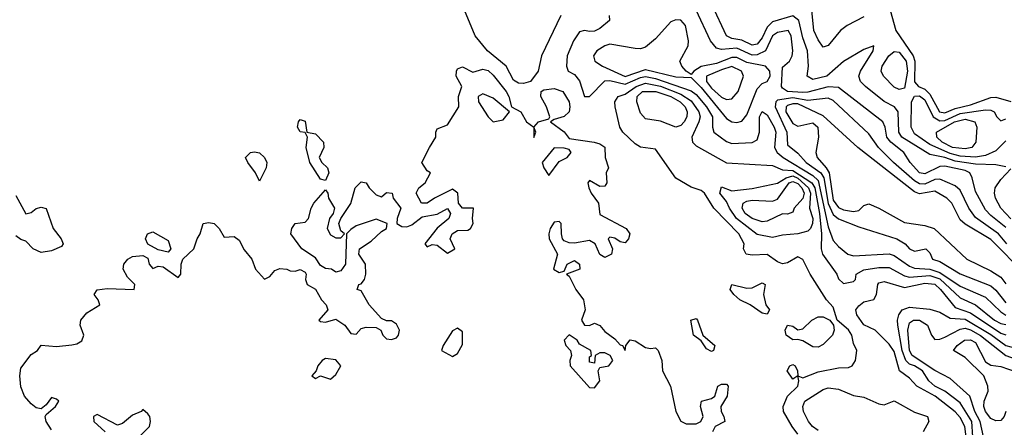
# Model space of a CAD drawing. Header units: metres. Extents: x -51132 to -49532, y -231222 to -229437.
# Tile 319 of 656: x -50939 to -50842, y -229965 to -229925. Entities that reach past the tile are written whole.
import ezdxf

# ---------------------------------------------------------------- set-up
doc = ezdxf.new("R2010")
doc.units = ezdxf.units.M
for name, color, linetype in [('CONTOUR_HALF', 8, 'Continuous'), ('CONTOUR_INDEX', 1, 'Continuous'), ('CONTOUR_INTER', 3, 'Continuous')]:
    doc.layers.add(name, color=color, linetype=linetype)

msp = doc.modelspace()

# ---------------------------------------------------------------- linework, layer by layer
at = {"layer": 'CONTOUR_HALF'}
for points, elevation in [([(-50880.646, -229924.259), (-50880.628, -229924.759), (-50881.58, -229925.54), (-50882.08, -229925.807), (-50882.58, -229925.861), (-50883.08, -229925.742), (-50883.58, -229925.866), (-50884.156, -229926.759), (-50884.8, -229928.259), (-50884.865, -229929.259), (-50884.689, -229929.759), (-50884.08, -229930.088), (-50883.58, -229930.699), (-50883.08, -229932.259), (-50882.58, -229932.258), (-50881.08, -229930.717), (-50880.58, -229930.674), (-50879.08, -229931.041), (-50877.58, -229930.393), (-50877.08, -229930.291), (-50876.08, -229930.462), (-50872.58, -229931.691), (-50872.08, -229932.044), (-50871.081, -229933.259), (-50870.48, -229934.259), (-50870.465, -229935.259), (-50870.336, -229935.759), (-50869.08, -229936.689), (-50868.58, -229936.865), (-50866.58, -229936.793), (-50866.08, -229936.51), (-50865.851, -229935.759), (-50865.836, -229934.259), (-50865.58, -229933.726), (-50865.08, -229934.045), (-50864.41, -229935.259), (-50864.241, -229935.759), (-50864.362, -229937.259), (-50864.118, -229937.759), (-50863.531, -229938.259), (-50860.58, -229940.035), (-50860.08, -229940.513), (-50859.08, -229945.099), (-50858.58, -229946.413), (-50858.08, -229947.016), (-50857.144, -229947.759), (-50856.58, -229947.926), (-50853.08, -229947.727), (-50852.58, -229947.918), (-50851.08, -229948.957), (-50850.58, -229949.14), (-50849.08, -229949.266), (-50848.08, -229949.565), (-50846.08, -229950.92), (-50843.58, -229952.012), (-50842.08, -229953.449), (-50841.58, -229953.769)], 9.5), ([(-50841.58, -229945.159), (-50843.08, -229943.962), (-50843.58, -229943.396), (-50844.58, -229941.608), (-50844.896, -229940.259), (-50845.134, -229939.759), (-50845.58, -229939.533), (-50847.58, -229939.104), (-50848.08, -229939.139), (-50849.58, -229939.877), (-50850.08, -229939.75), (-50851.024, -229938.759), (-50851.634, -229937.759), (-50852.911, -229936.759), (-50853.318, -229936.259), (-50853.487, -229935.259), (-50853.706, -229934.759), (-50858.08, -229931.347), (-50859.08, -229931.294), (-50861.08, -229931.825), (-50861.58, -229931.849), (-50863.08, -229931.746), (-50863.58, -229931.431), (-50863.69, -229931.259), (-50863.58, -229929.351), (-50862.892, -229928.759), (-50862.619, -229928.259), (-50862.56, -229927.759), (-50862.736, -229926.259), (-50863.038, -229925.759), (-50864.08, -229925.939), (-50864.557, -229926.259), (-50865.261, -229927.759), (-50866.08, -229928.154), (-50866.58, -229928.189), (-50868.08, -229927.495), (-50869.58, -229927.616), (-50870.08, -229927.485), (-50870.676, -229926.759), (-50872.078, -229923.759)], 9.5), ([(-50855.58, -229924.398), (-50857.216, -229925.259), (-50857.87, -229925.759), (-50859.08, -229927.22), (-50859.58, -229927.381), (-50860.08, -229926.68), (-50860.505, -229925.759), (-50860.685, -229923.759)], 10.5), ([(-50853.119, -229928.259), (-50852.58, -229927.802), (-50852.08, -229927.876), (-50851.396, -229928.759), (-50851.286, -229929.759), (-50851.58, -229931.426), (-50852.08, -229931.557), (-50852.58, -229931.326), (-50853.647, -229930.259), (-50853.857, -229929.759), (-50853.781, -229929.259), (-50853.119, -229928.259)], 10.5), ([(-50869.58, -229929.613), (-50871.08, -229930.249), (-50871.057, -229930.759), (-50870.58, -229931.431), (-50869.58, -229932.32), (-50869.08, -229932.534), (-50868.58, -229932.475), (-50867.954, -229931.759), (-50867.426, -229930.259), (-50867.625, -229929.759), (-50868.58, -229929.293), (-50869.58, -229929.613)], 8.5), ([(-50877.377, -229931.759), (-50876.051, -229931.759), (-50874.58, -229932.257), (-50873.665, -229932.759), (-50873.179, -229933.259), (-50872.958, -229933.759), (-50872.998, -229934.259), (-50873.273, -229934.759), (-50873.58, -229935.121), (-50874.08, -229935.274), (-50875.58, -229934.665), (-50877.08, -229934.437), (-50877.58, -229933.877), (-50877.934, -229932.759), (-50877.906, -229932.259), (-50877.377, -229931.759)], 10.5), ([(-50841.58, -229936.619), (-50842.58, -229937.589), (-50843.58, -229938.043), (-50844.58, -229938.214), (-50846.08, -229938.115), (-50847.08, -229937.856), (-50849.08, -229936.979), (-50850.58, -229935.922), (-50850.914, -229935.259), (-50850.863, -229932.759), (-50850.58, -229932.217), (-50850.08, -229932.191), (-50849.58, -229932.571), (-50848.739, -229934.259), (-50848.08, -229934.632), (-50847.58, -229934.601), (-50846.08, -229933.924), (-50843.58, -229933.551), (-50843.08, -229933.584), (-50842.728, -229933.759), (-50842.469, -229934.259), (-50842.08, -229934.65), (-50841.58, -229934.458)], 10.5), ([(-50863.08, -229933.145), (-50863.223, -229933.259), (-50863.252, -229933.759), (-50862.58, -229934.898), (-50862.08, -229935.159), (-50860.58, -229934.841), (-50860.088, -229935.259), (-50860.04, -229936.259), (-50860.309, -229937.759), (-50860.178, -229938.259), (-50859.268, -229939.259), (-50858.998, -229939.759), (-50858.58, -229942.452), (-50858.08, -229943.187), (-50857.58, -229943.418), (-50856.58, -229943.581), (-50856.08, -229943.473), (-50855.58, -229942.978), (-50855.08, -229942.824), (-50854.08, -229943.25), (-50851.58, -229944.655), (-50849.58, -229944.948), (-50848.645, -229945.259), (-50845.414, -229948.259), (-50843.08, -229949.402), (-50842.08, -229950.055), (-50841.58, -229950.682)], 8.5), ([(-50839.677, -229949.759), (-50843.08, -229946.324), (-50845.58, -229944.809), (-50846.08, -229944.381), (-50846.917, -229942.759), (-50847.386, -229942.259), (-50848.58, -229941.565), (-50850.08, -229941.846), (-50850.58, -229941.629), (-50856.172, -229937.259), (-50859.58, -229934.163), (-50862.08, -229932.976), (-50862.58, -229932.961), (-50863.08, -229933.145)], 8.5), ([(-50863.217, -229940.259), (-50862.58, -229940.077), (-50862.08, -229940.28), (-50861.027, -229941.259), (-50860.814, -229941.759), (-50860.918, -229943.259), (-50860.607, -229944.259), (-50860.613, -229944.759), (-50860.821, -229945.259), (-50861.08, -229945.498), (-50862.08, -229945.786), (-50863.58, -229945.889), (-50864.58, -229946.144), (-50866.08, -229945.85), (-50868.097, -229944.259), (-50868.787, -229943.259), (-50869.08, -229942.596), (-50869.737, -229941.759), (-50869.58, -229941.141), (-50868.58, -229941.55), (-50866.58, -229941.307), (-50864.08, -229940.784), (-50863.217, -229940.259)], 10.5), ([(-50845.303, -229967.259), (-50845.617, -229964.759), (-50846.08, -229963.852), (-50846.58, -229963.314), (-50848.549, -229961.759), (-50850.354, -229960.759), (-50851.08, -229959.969), (-50852.058, -229959.259), (-50852.58, -229957.354), (-50853.08, -229956.628), (-50854.466, -229955.259), (-50855.58, -229954.725), (-50856.258, -229953.759), (-50856.344, -229953.259), (-50856.08, -229952.848), (-50855.58, -229952.473), (-50854.58, -229952.244), (-50854.321, -229951.759), (-50854.201, -229950.759), (-50854.08, -229950.611), (-50853.58, -229950.452), (-50851.58, -229951.055), (-50849.58, -229950.625), (-50848.58, -229950.737), (-50848.013, -229951.259), (-50846.58, -229953.042), (-50845.08, -229953.561), (-50842.08, -229955.555), (-50841.58, -229955.729)], 10.5), ([(-50843.788, -229965.759), (-50844.107, -229964.259), (-50844.645, -229963.259), (-50845.135, -229961.759), (-50847.08, -229960.004), (-50848.58, -229959.221), (-50850.819, -229957.759), (-50851.082, -229957.259), (-50851.225, -229955.259), (-50851.08, -229954.526), (-50850.682, -229954.259)], 11.5), ([(-50850.682, -229954.259), (-50850.08, -229954.26), (-50849.295, -229954.759), (-50848.917, -229955.759), (-50848.58, -229956.18), (-50848.08, -229956.159), (-50847.58, -229955.963), (-50846.08, -229955.146), (-50845.58, -229955.071), (-50845.08, -229955.214), (-50844.08, -229955.77), (-50841.58, -229957.743), (-50839.58, -229958.46), (-50838.33, -229959.759), (-50838.075, -229960.259), (-50838.08, -229960.906), (-50838.319, -229961.259), (-50840.08, -229962.249), (-50840.345, -229962.759), (-50840.423, -229963.259), (-50840.329, -229964.759), (-50840.58, -229965.811)], 11.5), ([(-50860.08, -229965.139), (-50860.618, -229964.759), (-50861.036, -229964.259), (-50861.512, -229963.259), (-50861.594, -229962.759), (-50861.38, -229962.259), (-50859.58, -229961.087), (-50859.08, -229960.944), (-50858.08, -229961.064), (-50856.58, -229961.687), (-50855.58, -229961.85), (-50854.08, -229962.514), (-50853.58, -229962.609), (-50852.58, -229962.217), (-50850.58, -229963.329), (-50849.302, -229963.759), (-50849.169, -229964.259), (-50849.734, -229965.259)], 10.5)]:
    msp.add_lwpolyline(points, dxfattribs=dict(at, elevation=elevation))
at = {"layer": 'CONTOUR_INDEX', "elevation": 10}
for points in [[(-50852.58, -229916.076), (-50853.127, -229916.759), (-50854.166, -229919.259), (-50854.321, -229920.259), (-50854.08, -229920.946), (-50853.217, -229922.259), (-50852.987, -229923.759), (-50852.43, -229925.759), (-50850.727, -229928.259), (-50850.539, -229928.759), (-50850.58, -229930.819), (-50850.182, -229931.259), (-50849.58, -229931.517), (-50849.08, -229932.018), (-50848.122, -229933.759), (-50847.58, -229933.861), (-50846.58, -229933.435), (-50845.08, -229933.058), (-50843.08, -229932.339), (-50842.58, -229932.318), (-50841.08, -229932.753)], [(-50885.415, -229924.259), (-50887.309, -229928.259), (-50887.638, -229929.759), (-50888.385, -229930.759), (-50889.08, -229930.978), (-50889.58, -229930.92), (-50890.08, -229930.626), (-50890.801, -229929.259), (-50892.62, -229927.759), (-50893.854, -229926.259), (-50895.726, -229921.759)], [(-50841.58, -229939.161), (-50842.58, -229938.981), (-50844.58, -229938.915), (-50846.58, -229938.616), (-50847.594, -229938.259), (-50849.08, -229937.949), (-50851.845, -229936.259), (-50852.131, -229935.759), (-50852.196, -229933.759), (-50852.561, -229933.259), (-50853.58, -229932.731), (-50855.416, -229931.259), (-50855.892, -229930.759), (-50856.051, -229930.259), (-50855.91, -229929.759), (-50854.669, -229927.759), (-50854.58, -229927.256), (-50855.58, -229927.613), (-50857.58, -229928.816), (-50859.212, -229930.259), (-50860.58, -229930.568), (-50861.156, -229930.259), (-50861.008, -229929.259), (-50861.112, -229927.759), (-50861.58, -229926.486), (-50861.986, -229924.759), (-50862.58, -229924.293), (-50864.58, -229924.91), (-50865.08, -229925.422), (-50865.58, -229926.459), (-50866.08, -229927.091), (-50866.58, -229927.205), (-50867.58, -229926.703), (-50868.58, -229926.522), (-50869.084, -229926.259), (-50870.501, -229923.259)], [(-50935.58, -229965.061), (-50936.107, -229964.259), (-50936.178, -229963.759), (-50936.08, -229963.555), (-50935.173, -229962.759), (-50934.851, -229962.259), (-50935.08, -229962.037), (-50935.58, -229961.888), (-50936.08, -229962.624), (-50936.58, -229963.014), (-50937.08, -229962.909), (-50937.58, -229962.503), (-50938.216, -229961.759), (-50938.58, -229960.825), (-50938.671, -229959.759), (-50938.58, -229958.984), (-50937.58, -229957.651), (-50936.958, -229957.259), (-50936.58, -229956.747), (-50935.08, -229956.852), (-50933.58, -229956.688), (-50933.08, -229956.6), (-50932.58, -229956.296), (-50932.396, -229955.759), (-50932.761, -229954.759), (-50932.69, -229954.259), (-50932.08, -229953.549), (-50930.825, -229952.759), (-50930.987, -229952.259), (-50931.353, -229951.759), (-50931.08, -229951.294), (-50930.08, -229951.155), (-50927.425, -229951.259), (-50927.355, -229950.759), (-50928.08, -229950.037), (-50928.522, -229949.259), (-50928.457, -229948.759), (-50928.053, -229948.259), (-50927.58, -229948.017), (-50926.58, -229947.901), (-50926.08, -229948.16), (-50925.937, -229948.759), (-50925.58, -229949.186), (-50925.08, -229948.972), (-50924.58, -229949.006), (-50923.08, -229950.065), (-50922.836, -229949.759), (-50922.807, -229948.759), (-50922.624, -229948.259), (-50921.542, -229947.259), (-50921.212, -229946.259), (-50920.915, -229945.759), (-50920.648, -229944.759), (-50920.08, -229944.654), (-50919.542, -229944.759), (-50919.054, -229945.259), (-50918.58, -229946.105), (-50917.58, -229946.029), (-50917.08, -229946.381), (-50916.58, -229947.358), (-50915.834, -229948.259), (-50915.483, -229949.259), (-50914.58, -229950.235), (-50914.08, -229949.96), (-50913.58, -229949.388), (-50913.08, -229949.171), (-50912.408, -229949.259), (-50912.08, -229949.425), (-50911.58, -229949.452), (-50911.08, -229949.296), (-50910.58, -229949.554), (-50910.48, -229949.759), (-50910.562, -229950.259), (-50910.391, -229950.759), (-50909.58, -229951.228), (-50908.978, -229952.259), (-50908.534, -229952.759), (-50908.346, -229953.259), (-50909.248, -229954.259), (-50909.08, -229954.409), (-50908.58, -229954.483), (-50907.58, -229954.168), (-50906.683, -229954.759), (-50906.08, -229955.592), (-50905.58, -229955.652), (-50905.08, -229955.095), (-50904.58, -229954.954), (-50903.58, -229954.981), (-50903.13, -229955.259), (-50902.936, -229955.759), (-50902.58, -229956.124), (-50902.08, -229956.167), (-50901.58, -229956.009), (-50901.395, -229955.759), (-50901.307, -229955.259), (-50901.58, -229954.653), (-50902.08, -229954.353), (-50902.58, -229954.334), (-50903.08, -229954.121), (-50904.285, -229952.759), (-50905.08, -229951.38), (-50905.457, -229951.259), (-50905.288, -229950.759), (-50905.08, -229950.707), (-50904.754, -229950.259), (-50904.609, -229949.759), (-50904.658, -229948.759), (-50905.317, -229947.759), (-50905.226, -229947.259), (-50904.08, -229946.508), (-50903.08, -229945.528), (-50902.564, -229945.259), (-50902.514, -229944.759), (-50903.58, -229944.318), (-50905.58, -229944.982), (-50906.08, -229945.345), (-50906.506, -229945.759), (-50906.612, -229948.759), (-50907.08, -229949.429), (-50907.58, -229949.56), (-50908.01, -229949.259), (-50908.58, -229949.173), (-50909.08, -229948.89), (-50909.58, -229948.133), (-50910.929, -229947.259), (-50911.988, -229945.759), (-50911.89, -229945.259), (-50911.58, -229944.753), (-50910.58, -229944.615), (-50910.249, -229944.259), (-50909.992, -229943.259), (-50909.73, -229942.759), (-50908.58, -229941.443), (-50908.354, -229941.759), (-50908.297, -229942.259), (-50907.691, -229943.259), (-50907.823, -229943.759), (-50908.179, -229944.259), (-50908.43, -229945.259), (-50908.08, -229945.859), (-50907.58, -229946.161), (-50907.08, -229946.159), (-50906.705, -229945.759), (-50907.08, -229945.472), (-50907.279, -229944.759), (-50907.08, -229944.25), (-50906.08, -229942.775), (-50905.668, -229941.259), (-50905.08, -229940.646), (-50904.58, -229940.749), (-50904.3, -229941.259), (-50903.58, -229941.92), (-50903.08, -229942.121), (-50902.58, -229941.714), (-50902.027, -229941.759), (-50901.93, -229942.259), (-50901.17, -229943.259), (-50901.533, -229944.259), (-50901.554, -229944.759), (-50901.08, -229945.036), (-50900.58, -229945.075), (-50900.08, -229944.88), (-50899.08, -229944.112), (-50897.58, -229943.829), (-50896.58, -229943.286), (-50896.283, -229943.759), (-50896.452, -229944.259), (-50897.58, -229945.209), (-50898.799, -229946.759), (-50898.58, -229947.064), (-50898.08, -229946.834), (-50897.58, -229946.882), (-50896.58, -229947.674), (-50895.857, -229947.259), (-50896.306, -229946.259), (-50896.103, -229945.759), (-50895.58, -229945.448), (-50894.58, -229945.423), (-50894.301, -229945.259), (-50894.038, -229944.759), (-50894.117, -229944.259), (-50893.998, -229943.259), (-50895.08, -229943.235), (-50895.486, -229942.759), (-50895.553, -229941.759), (-50896.08, -229941.378), (-50897.861, -229942.259), (-50898.58, -229942.769), (-50899.127, -229942.759), (-50899.652, -229941.759), (-50899.395, -229941.259), (-50898.764, -229940.759), (-50898.257, -229939.759), (-50898.58, -229939.568), (-50899.083, -229938.759), (-50898.36, -229937.259), (-50897.722, -229936.259), (-50897.719, -229935.759), (-50897.58, -229935.427), (-50896.58, -229935.032), (-50895.452, -229933.259), (-50895.494, -229932.259), (-50895.157, -229931.259), (-50895.703, -229930.259), (-50895.676, -229929.759), (-50895.58, -229929.523), (-50895.08, -229929.329), (-50894.08, -229929.868), (-50893.08, -229929.563), (-50892.58, -229929.701), (-50892.08, -229930.142), (-50890.802, -229931.759), (-50890.52, -229932.259), (-50890.28, -229933.259), (-50889.354, -229933.759), (-50888.804, -229934.759), (-50888.082, -229935.259), (-50888.08, -229936.288), (-50887.864, -229935.759), (-50888.079, -229935.259), (-50887.618, -229934.759), (-50886.58, -229934.457), (-50886.488, -229934.259), (-50886.827, -229933.259), (-50887.379, -229932.259), (-50887.356, -229931.759), (-50887.08, -229931.59), (-50886.08, -229931.47), (-50885.221, -229931.759), (-50884.605, -229932.759), (-50884.51, -229933.259), (-50884.585, -229933.759), (-50885.08, -229934.211), (-50886.08, -229934.521), (-50886.442, -229934.759), (-50885.08, -229935.738), (-50884.58, -229936.394), (-50882.119, -229936.759), (-50881.58, -229936.911), (-50881.08, -229937.254), (-50881.05, -229938.259), (-50880.703, -229939.259), (-50880.945, -229939.759), (-50880.869, -229940.759), (-50881.08, -229941.086), (-50881.58, -229941.099), (-50882.58, -229940.505), (-50882.74, -229940.759), (-50882.642, -229941.259), (-50882.42, -229941.759), (-50881.685, -229942.759), (-50881.58, -229943.872), (-50878.981, -229945.259), (-50878.62, -229945.759), (-50878.754, -229946.259), (-50879.08, -229946.672), (-50879.58, -229946.564), (-50880.08, -229946.21), (-50880.58, -229946.115), (-50880.755, -229946.259), (-50880.311, -229947.259), (-50880.423, -229947.759), (-50881.08, -229948.108), (-50881.58, -229947.812), (-50882.026, -229946.759), (-50882.58, -229946.426), (-50884.08, -229946.698), (-50884.58, -229946.663), (-50885.08, -229946.455), (-50885.254, -229946.259), (-50885.36, -229945.759), (-50885.377, -229944.759), (-50885.58, -229944.55), (-50886.08, -229944.635), (-50886.466, -229945.259), (-50886.576, -229945.759), (-50886.555, -229946.259), (-50885.733, -229947.759), (-50886.123, -229949.259), (-50885.58, -229949.587), (-50885.08, -229949.446), (-50884.788, -229948.759), (-50884.08, -229948.39), (-50883.562, -229948.759), (-50883.547, -229949.259), (-50884.861, -229949.759), (-50884.58, -229949.935), (-50883.923, -229951.259), (-50883.178, -229952.259), (-50883.029, -229953.259), (-50883.388, -229954.259), (-50883.08, -229954.775), (-50882.58, -229954.791), (-50882.08, -229954.562), (-50881.58, -229954.788), (-50881.08, -229955.389), (-50880.08, -229956.107), (-50879.58, -229956.696), (-50879.338, -229956.759), (-50879.08, -229957.252), (-50879.014, -229956.759), (-50878.58, -229956.196), (-50878.08, -229956.303), (-50877.08, -229956.961), (-50876.58, -229957.058), (-50876.08, -229956.992), (-50875.827, -229957.259), (-50875.475, -229958.259), (-50875.404, -229959.259), (-50874.611, -229960.759), (-50874.07, -229963.259), (-50873.58, -229964.229), (-50873.08, -229964.472), (-50872.58, -229964.481), (-50872.08, -229964.472), (-50871.609, -229964.259), (-50871.383, -229963.759), (-50871.646, -229962.759), (-50871.547, -229962.259), (-50870.58, -229961.992), (-50870.255, -229961.759), (-50869.96, -229960.759), (-50869.58, -229960.58), (-50869.08, -229960.59), (-50868.936, -229960.759), (-50869.027, -229961.759), (-50869.657, -229962.759), (-50869.632, -229963.259), (-50869.345, -229963.759), (-50869.272, -229964.259), (-50870.202, -229964.759), (-50870.481, -229965.259)], [(-50862.08, -229965.49), (-50862.621, -229964.759), (-50863.496, -229963.259), (-50863.516, -229962.759), (-50863.08, -229961.765), (-50862.071, -229960.759), (-50861.983, -229960.259), (-50862.08, -229959.766), (-50862.58, -229960.078), (-50863.123, -229959.259), (-50862.858, -229958.759), (-50862.58, -229958.623), (-50862.341, -229958.759), (-50862.118, -229959.259), (-50862.078, -229959.759), (-50861.58, -229959.96), (-50860.08, -229959.358), (-50858.08, -229958.967), (-50857.08, -229958.92), (-50856.723, -229958.759), (-50856.383, -229958.259), (-50856.265, -229957.259), (-50856.58, -229956.582), (-50856.769, -229955.759), (-50857.08, -229955.21), (-50858.212, -229954.259), (-50858.58, -229953.003), (-50859.236, -229952.259), (-50860.868, -229949.759), (-50861.58, -229948.286), (-50862.08, -229948.044), (-50863.08, -229948.643), (-50863.58, -229948.738), (-50864.08, -229948.544), (-50865.08, -229947.819), (-50866.58, -229947.861), (-50867.171, -229947.759), (-50867.431, -229947.259), (-50867.366, -229946.759), (-50867.881, -229945.759), (-50870.329, -229943.259), (-50871.255, -229941.759), (-50871.58, -229941.512), (-50872.58, -229941.171), (-50874.08, -229940.297), (-50876.08, -229937.448), (-50877.58, -229937.231), (-50878.08, -229936.921), (-50879.303, -229935.759), (-50879.612, -229935.259), (-50880.05, -229933.259), (-50880.078, -229932.759), (-50879.751, -229932.259), (-50879.08, -229932.026), (-50878.003, -229931.259), (-50877.08, -229930.947), (-50875.58, -229931.227), (-50873.58, -229932.018), (-50872.58, -229932.67), (-50871.817, -229933.759), (-50871.694, -229934.259), (-50871.815, -229934.759), (-50872.52, -229936.259), (-50872.457, -229936.759), (-50872.08, -229937.1), (-50869.08, -229938.772), (-50864.58, -229939.052), (-50863.58, -229939.471), (-50862.58, -229939.536), (-50860.706, -229940.759), (-50860.388, -229941.259), (-50859.931, -229943.759), (-50859.728, -229945.759), (-50859.772, -229947.259), (-50859.628, -229947.759), (-50858.232, -229949.759), (-50858.08, -229950.194), (-50857.58, -229950.654), (-50856.58, -229950.482), (-50856.401, -229950.259), (-50856.338, -229949.759), (-50855.58, -229949.321), (-50854.08, -229949.078), (-50853.08, -229949.085), (-50851.58, -229949.91), (-50851.08, -229950.052), (-50849.08, -229949.86), (-50848.08, -229950.216), (-50846.08, -229952.083), (-50844.58, -229952.78), (-50842.717, -229954.259), (-50842.08, -229954.613), (-50841.58, -229954.699)], [(-50893.08, -229931.985), (-50893.564, -229932.259), (-50893.527, -229932.759), (-50892.58, -229934.246), (-50892.08, -229934.751), (-50891.08, -229934.55), (-50890.45, -229933.759), (-50892.08, -229932.414), (-50893.08, -229931.985)], [(-50911.232, -229934.759), (-50911.08, -229934.528), (-50910.58, -229934.691), (-50910.436, -229935.759), (-50909.58, -229935.911), (-50908.786, -229936.759), (-50908.737, -229937.259), (-50909.203, -229938.259), (-50908.948, -229938.759), (-50908.383, -229939.259), (-50908.256, -229939.759), (-50908.58, -229940.522), (-50909.08, -229940.374), (-50910.128, -229938.759), (-50910.483, -229937.259), (-50910.357, -229936.259), (-50910.58, -229935.788), (-50911.08, -229935.731), (-50911.358, -229935.259), (-50911.232, -229934.759)], [(-50886.08, -229937.31), (-50887.24, -229938.759), (-50887.077, -229939.259), (-50886.58, -229940.024), (-50885.58, -229938.666), (-50884.789, -229938.259), (-50884.403, -229937.759), (-50884.58, -229937.481), (-50885.08, -229937.328), (-50886.08, -229937.31)], [(-50915.965, -229937.759), (-50915.58, -229937.685), (-50915.08, -229937.808), (-50914.597, -229938.259), (-50914.357, -229938.759), (-50914.42, -229939.259), (-50915.08, -229940.595), (-50915.467, -229939.759), (-50916.238, -229938.759), (-50916.468, -229938.259), (-50915.965, -229937.759)], [(-50841.08, -229944.298), (-50842.084, -229943.259), (-50842.606, -229942.259), (-50842.716, -229941.759), (-50842.629, -229941.259), (-50842.08, -229940.429), (-50841.08, -229939.381)], [(-50939.08, -229941.987), (-50938.08, -229943.788), (-50937.58, -229943.66), (-50937.08, -229943.29), (-50936.58, -229943.136), (-50936.08, -229943.293), (-50935.392, -229945.259), (-50934.616, -229946.259), (-50934.409, -229946.759), (-50934.58, -229947.021), (-50935.58, -229947.439), (-50936.58, -229947.626), (-50937.367, -229947.259), (-50938.08, -229946.481), (-50938.58, -229946.334), (-50939.08, -229945.979)], [(-50926.113, -229945.759), (-50925.58, -229945.563), (-50924.08, -229946.438), (-50923.828, -229947.259), (-50924.08, -229947.593), (-50925.08, -229947.364), (-50926.08, -229946.784), (-50926.323, -229946.259), (-50926.113, -229945.759)], [(-50865.926, -229950.759), (-50865.58, -229950.608), (-50865.274, -229950.759), (-50865.462, -229951.759), (-50865.237, -229952.759), (-50864.856, -229953.259), (-50865.08, -229953.68), (-50865.58, -229953.575), (-50866.754, -229952.759), (-50867.767, -229952.259), (-50868.375, -229951.759), (-50868.73, -229951.259), (-50868.58, -229950.772), (-50867.08, -229951.112), (-50866.58, -229951.081), (-50865.926, -229950.759)], [(-50872.609, -229954.259), (-50872.08, -229954.116), (-50871.956, -229954.259), (-50871.443, -229955.759), (-50870.24, -229956.759), (-50870.383, -229957.259), (-50870.58, -229957.351), (-50871.08, -229957.096), (-50871.58, -229956.298), (-50872.343, -229955.759), (-50872.609, -229954.259)], [(-50860.682, -229954.259), (-50860.08, -229953.948), (-50859.58, -229953.943), (-50858.928, -229954.259), (-50858.544, -229954.759), (-50858.482, -229955.259), (-50858.651, -229955.759), (-50859.58, -229956.682), (-50860.08, -229956.919), (-50860.58, -229956.903), (-50861.58, -229956.318), (-50862.08, -229956.166), (-50862.58, -229956.196), (-50863.235, -229955.759), (-50863.328, -229955.259), (-50863.08, -229954.782), (-50862.58, -229954.881), (-50862.08, -229955.226), (-50861.58, -229955.114), (-50860.682, -229954.259)], [(-50895.58, -229955.054), (-50896.08, -229955.321), (-50897.011, -229956.759), (-50897.171, -229957.259), (-50896.08, -229957.848), (-50895.58, -229957.545), (-50895.08, -229956.67), (-50895.08, -229955.41), (-50895.58, -229955.054)], [(-50884.58, -229955.721), (-50885.097, -229956.259), (-50884.918, -229956.759), (-50884.465, -229957.259), (-50884.358, -229957.759), (-50884.539, -229958.259), (-50884.483, -229958.759), (-50882.58, -229960.896), (-50882.08, -229960.939), (-50881.56, -229960.259), (-50881.723, -229959.259), (-50881.58, -229958.946), (-50880.685, -229958.759), (-50880.288, -229958.259), (-50880.538, -229957.759), (-50881.08, -229957.506), (-50881.58, -229957.498), (-50882.03, -229957.759), (-50882.08, -229958.498), (-50882.58, -229958.406), (-50882.58, -229957.877), (-50882.385, -229957.759), (-50882.452, -229957.259), (-50883.58, -229956.629), (-50883.816, -229956.259), (-50884.58, -229955.721)], [(-50908.58, -229958.061), (-50908.928, -229958.259), (-50909.349, -229958.759), (-50909.499, -229959.259), (-50909.936, -229959.759), (-50909.58, -229960.003), (-50909.08, -229959.75), (-50908.08, -229960.076), (-50907.58, -229959.64), (-50907.086, -229958.759), (-50907.58, -229958.174), (-50908.58, -229958.061)], [(-50927.08, -229965.877), (-50925.904, -229964.759), (-50925.813, -229964.259), (-50925.898, -229963.759), (-50926.08, -229963.491), (-50926.58, -229963.059), (-50926.73, -229963.259), (-50927.58, -229963.621), (-50928.58, -229964.451), (-50929.08, -229964.616), (-50931.08, -229963.575), (-50931.449, -229963.759), (-50931.4, -229964.259), (-50930.283, -229965.259)]]:
    msp.add_lwpolyline(points, dxfattribs=at)
at = {"layer": 'CONTOUR_INTER'}
for points, elevation in [([(-50874.08, -229924.697), (-50874.58, -229924.897), (-50876.08, -229926.563), (-50877.08, -229927.382), (-50877.58, -229927.565), (-50878.08, -229927.539), (-50880.58, -229927.112), (-50881.08, -229927.253), (-50881.869, -229927.759), (-50882.185, -229928.259), (-50882.057, -229928.759), (-50881.296, -229929.259), (-50879.08, -229930.266), (-50877.08, -229929.584), (-50874.08, -229930.318), (-50872.58, -229930.393), (-50871.58, -229931.377), (-50869.08, -229934.421), (-50868.58, -229934.758), (-50868.08, -229934.806), (-50867.58, -229934.666), (-50867.08, -229934.039), (-50866.08, -229931.494), (-50865.58, -229930.955), (-50865.08, -229930.773), (-50864.783, -229930.259), (-50864.817, -229929.759), (-50865.244, -229929.259), (-50867.08, -229928.915), (-50868.08, -229928.416), (-50868.58, -229928.421), (-50870.08, -229928.999), (-50871.58, -229929.288), (-50872.306, -229929.759), (-50872.58, -229930.089), (-50873.08, -229929.76), (-50873.511, -229929.259), (-50873.694, -229928.759), (-50872.884, -229927.259), (-50872.852, -229926.759), (-50873.15, -229925.259), (-50873.58, -229924.718), (-50874.08, -229924.697)], 9), ([(-50841.476, -229946.759), (-50842.296, -229945.759), (-50844.58, -229944.162), (-50845.247, -229943.259), (-50846.08, -229941.487), (-50846.58, -229941.034), (-50848.08, -229940.374), (-50848.58, -229940.416), (-50849.58, -229940.871), (-50850.08, -229940.851), (-50850.58, -229940.543), (-50852.663, -229938.759), (-50854.128, -229937.259), (-50855.08, -229935.941), (-50858.58, -229932.65), (-50859.08, -229932.414), (-50861.08, -229932.65), (-50862.58, -229932.386), (-50864.08, -229932.612)], 9), ([(-50864.08, -229932.612), (-50864.232, -229932.759), (-50864.289, -229933.259), (-50863.159, -229935.759), (-50863.08, -229937.01), (-50862.08, -229937.815), (-50861.263, -229938.759), (-50859.821, -229939.759), (-50859.515, -229940.259), (-50859.08, -229942.78), (-50858.58, -229943.866), (-50858.08, -229944.291), (-50856.08, -229945.067), (-50852.317, -229946.259), (-50851.506, -229946.759), (-50851.08, -229947.238), (-50850.58, -229947.478), (-50849.479, -229947.259), (-50849.08, -229947.656), (-50848.798, -229948.259), (-50848.08, -229948.49), (-50846.08, -229949.696), (-50843.08, -229950.907), (-50842.58, -229951.32), (-50841.58, -229952.565)], 9), ([(-50846.631, -229934.759), (-50845.58, -229934.486), (-50844.655, -229934.759), (-50844.453, -229935.259), (-50844.554, -229936.759), (-50844.952, -229937.259), (-50845.58, -229937.404), (-50846.845, -229937.259), (-50847.872, -229936.759), (-50848.391, -229936.259), (-50848.428, -229935.759), (-50846.631, -229934.759)], 11), ([(-50862.913, -229940.759), (-50862.58, -229940.604), (-50862.08, -229940.809), (-50861.667, -229941.259), (-50861.446, -229941.759), (-50861.58, -229942.304), (-50862.431, -229943.259), (-50862.58, -229943.63), (-50863.08, -229943.83), (-50863.58, -229943.816), (-50865.08, -229944.529), (-50865.58, -229944.601), (-50866.58, -229944.263), (-50867.245, -229943.759), (-50867.55, -229943.259), (-50867.457, -229942.759), (-50867.08, -229942.547), (-50866.58, -229942.473), (-50864.58, -229942.552), (-50864.08, -229942.364), (-50862.913, -229940.759)], 11), ([(-50844.835, -229965.759), (-50844.931, -229964.259), (-50846.08, -229962.41), (-50847.58, -229961.272), (-50848.584, -229960.759), (-50849.16, -229960.259), (-50849.806, -229959.259), (-50850.58, -229958.76), (-50851.08, -229958.591), (-50851.439, -229958.259), (-50851.783, -229957.259), (-50852.235, -229954.759), (-50852.266, -229954.259), (-50852.133, -229953.759), (-50851.794, -229953.259)], 11), ([(-50851.794, -229953.259), (-50851.08, -229953.007), (-50849.08, -229953.191), (-50848.08, -229953.473), (-50847.08, -229954.066), (-50845.58, -229954.159), (-50843.08, -229955.672), (-50841.58, -229956.758), (-50841.08, -229956.915), (-50839.58, -229957.022), (-50839.157, -229957.259), (-50837.592, -229958.759), (-50837.08, -229959.429), (-50836.857, -229960.759), (-50837.033, -229961.759), (-50837.58, -229962.332), (-50838.58, -229962.792), (-50839.047, -229963.259), (-50839.584, -229965.259)], 11), ([(-50841.58, -229963.273), (-50841.748, -229963.759), (-50842.08, -229964.167), (-50842.58, -229964.192), (-50843.08, -229963.945), (-50843.596, -229963.259), (-50843.748, -229962.759), (-50843.721, -229962.259), (-50843.313, -229961.259), (-50843.355, -229960.759), (-50843.747, -229959.759), (-50845.58, -229957.945), (-50846.729, -229957.259), (-50846.375, -229956.759), (-50845.646, -229956.259)], 12), ([(-50845.646, -229956.259), (-50845.08, -229956.197), (-50844.58, -229956.481), (-50843.58, -229958.381), (-50843.08, -229958.698), (-50842.08, -229958.828), (-50840.58, -229959.371)], 12)]:
    msp.add_lwpolyline(points, dxfattribs=dict(at, elevation=elevation))

doc.saveas('drawing.dxf')
